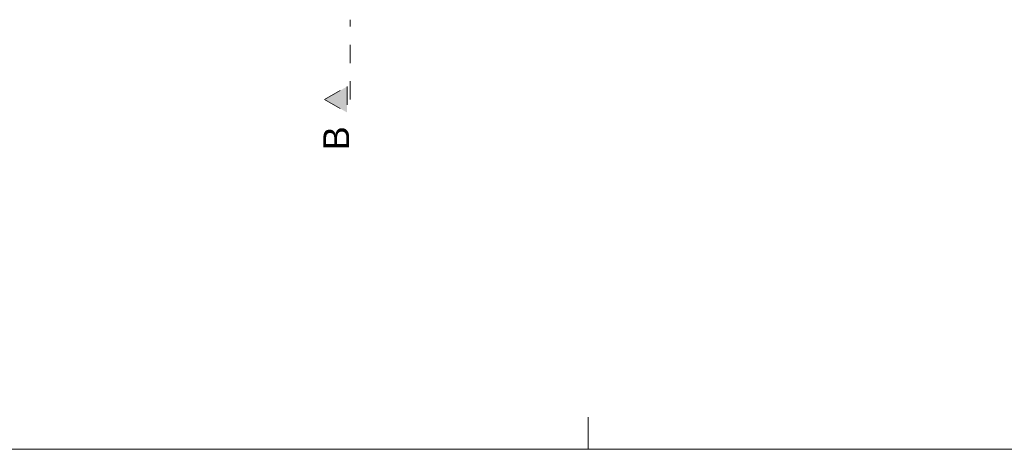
# Model space of a CAD drawing. Extents: x -145259 to -67259, y -2316 to 267384.
# Tile 513 of 656: x -115051 to -99824, y 37684 to 44332. Entities that reach past the tile are written whole.
import ezdxf

# ---------------------------------------------------------------- set-up
doc = ezdxf.new("R2010")
doc.units = 0
doc.header["$MEASUREMENT"] = 0
doc.linetypes.add('Dashed', pattern=[564.444447, 282.222223, -282.222223])
for name, color, linetype, lineweight in [('arch przekroje_Nr_Pióra__21', 7, 'Continuous', 13), ('arch przekroje_Nr_Pióra__5', 7, 'Continuous', 13), ('ARCH TABELA_Nr_Pióra__21', 7, 'Continuous', 13)]:
    doc.layers.add(name, color=color, linetype=linetype, lineweight=lineweight)
doc.styles.add('GENERATED_STYLE_7', font='arial.ttf')

msp = doc.modelspace()

# ---------------------------------------------------------------- hatches: boundary and pattern name
at = {"layer": 'arch przekroje_Nr_Pióra__5', "linetype": 'Continuous'}
msp.add_hatch(color=256, dxfattribs=at).paths.add_polyline_path([(-109988.7, 42895.9), (-109988.7, 43295.9), (-110338.7, 43095.9)], flags=0)

# ---------------------------------------------------------------- linework, layer by layer
at = {"layer": 'arch przekroje_Nr_Pióra__5', "linetype": 'Dashed'}
for p, q in [((-109938.7, 43095.9), (-109938.7, 44331.5)), ((-110338.7, 43095.9), (-109988.7, 43295.9)), ((-109988.7, 43295.9), (-109988.7, 42895.9)), ((-110338.7, 43095.9), (-109988.7, 42895.9))]:
    msp.add_line(p, q, dxfattribs=at)
at = {"layer": 'ARCH TABELA_Nr_Pióra__21', "linetype": 'Continuous'}
for p, q in [((-106258.7, 37683.6), (-106258.7, 38183.6)), ((-70258.7, 37683.6), (-145258.7, 37683.6))]:
    msp.add_line(p, q, dxfattribs=at)

# ---------------------------------------------------------------- texts
at = {"layer": 'arch przekroje_Nr_Pióra__21', "linetype": 'Continuous', "insert": (-110355.9, 42495.9), "char_height": 400, "attachment_point": 2, "rotation": 90, "style": 'GENERATED_STYLE_7'}
msp.add_mtext('{B}', dxfattribs=at)

doc.saveas('drawing.dxf')
